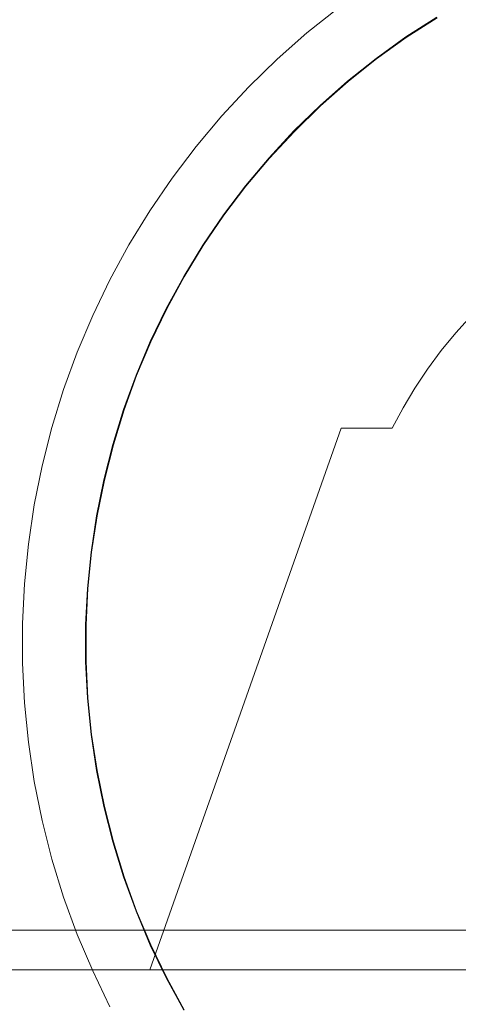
# Model space of a CAD drawing. Header units: millimetres. Extents: x -2233 to 65662, y -50530 to 6847.
# Tile 675 of 802: x 26700 to 26727, y 1218 to 1280. Entities that reach past the tile are written whole.
import ezdxf

# ---------------------------------------------------------------- set-up
doc = ezdxf.new("R2010")
doc.units = ezdxf.units.MM
doc.layers.add('COTAS_P', color=1, linetype='Continuous', lineweight=0)
doc.layers.add('lateral_C05', color=7, linetype='Continuous', lineweight=0)
doc.dimstyles.new('R19_100', dxfattribs={"dimtxt": 250, "dimasz": 150, "dimexe": 150, "dimexo": 80, "dimgap": 100, "dimtad": 1, "dimtih": 1, "dimtoh": 1, "dimdsep": 46, "dimcen": 0.09, "dimadec": 0, "dimazin": 0, "dimtfac": 1, "dimtdec": 4, "dimtofl": 0, "dimtmove": 0, "dimatfit": 3, "dimfxl": 1, "dimtolj": 1, "dimtzin": 0, "dimarcsym": 0})

# ---------------------------------------------------------------- blocks, each defined once
blk = doc.blocks.new('DIM_R32_7')
at = {"layer": 'COTAS_P'}
for p, q in [((24250.067, 2141), (24400.067, 2186)), ((26750.067, 2141), (26600.067, 2186)), ((24250.067, 1241), (24250.067, 2141)), ((24250.067, 2141), (26750.067, 2141)), ((24250.067, 2141), (24400.067, 2096)), ((26750.067, 2141), (26600.067, 2096)), ((26750.067, 1241), (26750.067, 2141))]:
    blk.add_line(p, q, dxfattribs=at)
blk.add_text('2500 P', height=250, dxfattribs=at).set_placement((25500.067, 2241))
blk = doc.blocks.new('DIM_R32_10')
at = {"layer": 'COTAS_P'}
for p, q in [((40140.495, 4243.894), (39984.704, 4259.838)), ((26530.495, 1633.894), (40140.495, 4243.894)), ((40140.495, 4243.894), (40001.655, 4171.448)), ((40310, 3360), (40140.495, 4243.894)), ((26530.495, 1633.894), (26669.335, 1706.339)), ((26700, 750), (26530.495, 1633.894)), ((26530.495, 1633.894), (26686.286, 1617.95))]:
    blk.add_line(p, q, dxfattribs=at)
blk.add_text('13858 P', height=250, rotation=10.85586, dxfattribs=at).set_placement((33316.661, 3037.104))
blk = doc.blocks.new('DIM_R32_11')
at = {"layer": 'COTAS_P'}
for p, q in [((26700, 750), (27100, 750)), ((27100, 750), (27055, 600)), ((27100, 0), (27100, 750)), ((27100, 750), (27145, 600)), ((27100, 0), (27055, 150)), ((27100, 0), (27145, 150)), ((26700, 0), (27100, 0))]:
    blk.add_line(p, q, dxfattribs=at)
blk.add_text('750 P', height=250, rotation=90, dxfattribs=at).set_placement((27000, 375))

msp = doc.modelspace()

# ---------------------------------------------------------------- linework, layer by layer
at = {"layer": 'lateral_C05'}
for p, q in [((26717.928, 1279.302), (26719.877, 1280.857)), ((26724.132, 1279.04), (26726.061, 1280.286)), ((26724.155, 1279.007), (26726.081, 1280.251)), ((26716.059, 1277.653), (26717.928, 1279.302)), ((26722.268, 1277.7), (26724.132, 1279.04)), ((26722.292, 1277.668), (26724.155, 1279.007)), ((26714.274, 1275.912), (26716.059, 1277.653)), ((26720.474, 1276.269), (26722.268, 1277.7)), ((26720.499, 1276.238), (26722.292, 1277.668)), ((26712.578, 1274.084), (26714.274, 1275.912)), ((26718.752, 1274.75), (26720.474, 1276.269)), ((26718.78, 1274.72), (26720.499, 1276.238)), ((26717.109, 1273.147), (26718.752, 1274.75)), ((26717.138, 1273.119), (26718.78, 1274.72)), ((26710.976, 1272.174), (26712.578, 1274.084)), ((26715.548, 1271.464), (26717.109, 1273.147)), ((26715.578, 1271.438), (26717.138, 1273.119)), ((26709.471, 1270.187), (26710.976, 1272.174)), ((26714.072, 1269.705), (26715.548, 1271.464)), ((26714.103, 1269.681), (26715.578, 1271.438)), ((26708.066, 1268.127), (26709.471, 1270.187)), ((26712.686, 1267.876), (26714.072, 1269.705)), ((26712.718, 1267.852), (26714.103, 1269.681)), ((26706.766, 1266), (26708.066, 1268.127)), ((26711.393, 1265.979), (26712.686, 1267.876)), ((26711.426, 1265.957), (26712.718, 1267.852)), ((26705.574, 1263.811), (26706.766, 1266)), ((26710.196, 1264.02), (26711.393, 1265.979)), ((26710.23, 1264), (26711.426, 1265.957)), ((26704.492, 1261.564), (26705.574, 1263.811)), ((26709.098, 1262.004), (26710.196, 1264.02)), ((26709.133, 1261.986), (26710.23, 1264)), ((26708.102, 1259.936), (26709.098, 1262.004)), ((26708.138, 1259.919), (26709.133, 1261.986)), ((26703.524, 1259.267), (26704.492, 1261.564)), ((26727.254, 1260.481), (26728.215, 1261.554)), ((26726.345, 1259.364), (26727.254, 1260.481)), ((26707.21, 1257.82), (26708.102, 1259.936)), ((26707.247, 1257.806), (26708.138, 1259.919)), ((26702.671, 1256.924), (26703.524, 1259.267)), ((26725.491, 1258.205), (26726.345, 1259.364)), ((26724.694, 1257.006), (26725.491, 1258.205)), ((26706.425, 1255.663), (26707.21, 1257.82)), ((26706.463, 1255.65), (26707.247, 1257.806)), ((26701.936, 1254.542), (26702.671, 1256.924)), ((26723.955, 1255.77), (26724.694, 1257.006)), ((26705.748, 1253.469), (26706.425, 1255.663)), ((26705.787, 1253.459), (26706.463, 1255.65)), ((26723.277, 1254.5), (26723.955, 1255.77)), ((26701.321, 1252.126), (26701.936, 1254.542)), ((26708.067, 1220.5), (26720.067, 1254.5)), ((26720.067, 1254.5), (26723.277, 1254.5)), ((26705.182, 1251.245), (26705.748, 1253.469)), ((26705.221, 1251.236), (26705.787, 1253.459)), ((26700.827, 1249.682), (26701.321, 1252.126)), ((26704.727, 1248.995), (26705.182, 1251.245)), ((26704.766, 1248.988), (26705.221, 1251.236)), ((26700.456, 1247.217), (26700.827, 1249.682)), ((26704.385, 1246.725), (26704.727, 1248.995)), ((26704.424, 1246.72), (26704.766, 1248.988)), ((26700.207, 1244.737), (26700.456, 1247.217)), ((26704.156, 1244.441), (26704.385, 1246.725)), ((26704.196, 1244.438), (26704.424, 1246.72)), ((26700.083, 1242.247), (26700.207, 1244.737)), ((26704.042, 1242.148), (26704.156, 1244.441)), ((26704.082, 1242.147), (26704.196, 1244.438)), ((26700.083, 1239.753), (26700.083, 1242.247)), ((26704.042, 1239.852), (26704.042, 1242.148)), ((26704.082, 1239.853), (26704.082, 1242.147)), ((26700.207, 1237.263), (26700.083, 1239.753)), ((26704.156, 1237.559), (26704.042, 1239.852)), ((26704.196, 1237.562), (26704.082, 1239.853)), ((26704.385, 1235.275), (26704.156, 1237.559)), ((26704.424, 1235.28), (26704.196, 1237.562)), ((26700.456, 1234.783), (26700.207, 1237.263)), ((26704.727, 1233.005), (26704.385, 1235.275)), ((26704.766, 1233.012), (26704.424, 1235.28)), ((26700.827, 1232.318), (26700.456, 1234.783)), ((26705.182, 1230.755), (26704.727, 1233.005)), ((26705.221, 1230.764), (26704.766, 1233.012)), ((26701.321, 1229.874), (26700.827, 1232.318)), ((26705.748, 1228.531), (26705.182, 1230.755)), ((26705.787, 1228.541), (26705.221, 1230.764)), ((26701.936, 1227.458), (26701.321, 1229.874)), ((26706.425, 1226.337), (26705.748, 1228.531)), ((26706.463, 1226.35), (26705.787, 1228.541)), ((26702.671, 1225.076), (26701.936, 1227.458)), ((26707.21, 1224.18), (26706.425, 1226.337)), ((26707.247, 1224.194), (26706.463, 1226.35)), ((26703.524, 1222.733), (26702.671, 1225.076)), ((26708.102, 1222.064), (26707.21, 1224.18)), ((26708.138, 1222.081), (26707.247, 1224.194)), ((26670.067, 1223), (26830.067, 1223)), ((26704.492, 1220.436), (26703.524, 1222.733)), ((26709.098, 1219.996), (26708.102, 1222.064)), ((26709.133, 1220.014), (26708.138, 1222.081)), ((26680.067, 1220.5), (26820.067, 1220.5)), ((26700.067, 1220.5), (26695.067, 1220.5)), ((26700.067, 1220.5), (26700.386, 1220.5)), ((26700.386, 1220.5), (26700.705, 1220.5)), ((26700.705, 1220.5), (26701.021, 1220.5)), ((26701.021, 1220.5), (26701.336, 1220.5)), ((26701.336, 1220.5), (26701.647, 1220.5)), ((26701.647, 1220.5), (26701.954, 1220.5)), ((26701.954, 1220.5), (26702.257, 1220.5)), ((26702.257, 1220.5), (26702.555, 1220.5)), ((26702.555, 1220.5), (26702.847, 1220.5)), ((26702.847, 1220.5), (26703.132, 1220.5)), ((26703.132, 1220.5), (26703.409, 1220.5)), ((26703.409, 1220.5), (26703.679, 1220.5)), ((26703.679, 1220.5), (26703.94, 1220.5)), ((26703.94, 1220.5), (26704.191, 1220.5)), ((26704.191, 1220.5), (26704.433, 1220.5)), ((26704.433, 1220.5), (26704.664, 1220.5)), ((26705.574, 1218.189), (26704.492, 1220.436)), ((26704.664, 1220.5), (26704.884, 1220.5)), ((26704.884, 1220.5), (26705.092, 1220.5)), ((26705.092, 1220.5), (26705.288, 1220.5)), ((26705.288, 1220.5), (26705.472, 1220.5)), ((26705.472, 1220.5), (26705.643, 1220.5)), ((26705.643, 1220.5), (26705.8, 1220.5)), ((26705.8, 1220.5), (26705.943, 1220.5)), ((26706.073, 1220.5), (26705.943, 1220.5)), ((26706.188, 1220.5), (26706.073, 1220.5)), ((26706.288, 1220.5), (26706.188, 1220.5)), ((26706.373, 1220.5), (26706.288, 1220.5)), ((26706.443, 1220.5), (26706.373, 1220.5)), ((26706.497, 1220.5), (26706.443, 1220.5)), ((26706.536, 1220.5), (26706.497, 1220.5)), ((26706.56, 1220.5), (26706.536, 1220.5)), ((26708.067, 1220.5), (26728.164, 1220.5)), ((26710.196, 1217.98), (26709.098, 1219.996)), ((26710.23, 1218), (26709.133, 1220.014))]:
    msp.add_line(p, q, dxfattribs=at)

# ---------------------------------------------------------------- dimensions: what is measured, and where the dimension line sits
at = {"layer": 'COTAS_P'}
for p1, p2, distance, picture, middle in [((26700, 750), (40310, 3360), 900, 'DIM_R32_10', (33335.495, 2938.894)), ((24250.067, 1241), (26750.067, 1241), 900, 'DIM_R32_7', (25500.067, 2141)), ((26700, 0), (26700, 750), -400, 'DIM_R32_11', (27100, 375))]:
    dim = msp.add_aligned_dim(p1=p1, p2=p2, distance=distance, text='<> P', dimstyle='R19_100', dxfattribs=at)
    dim.commit()
    dim.dimension.update_dxf_attribs({"geometry": picture, "text_midpoint": middle})

doc.saveas('drawing.dxf')
